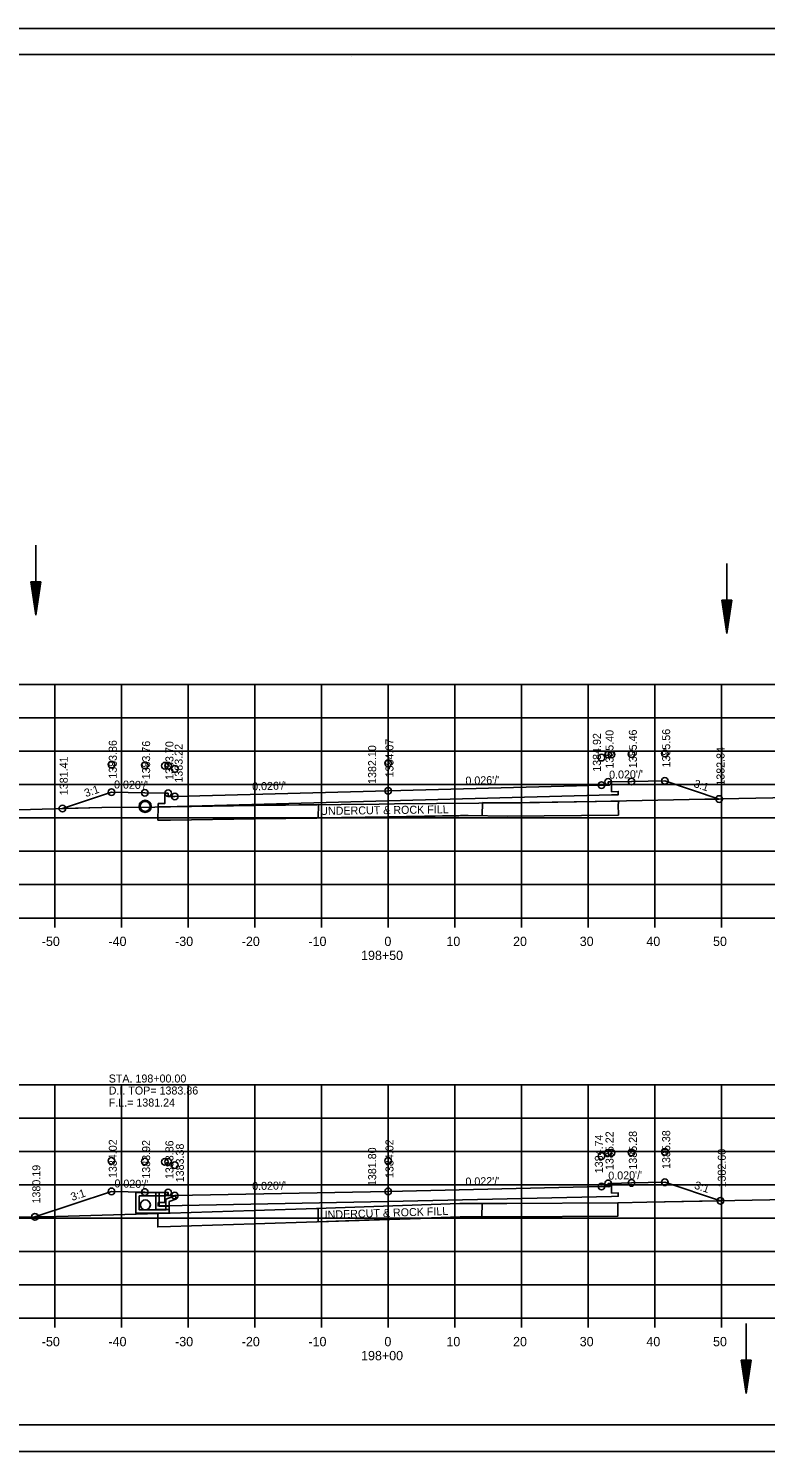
# Model space of a CAD drawing. Extents: x 1374311 to 1383814, y 384102 to 406278.
# Drawn here: x 1382586.1 to 1382696.7, y 401585 to 401798.3 of the extents above; entities that cross this region are included whole.
import ezdxf

# ---------------------------------------------------------------- set-up
doc = ezdxf.new("R2010")
doc.units = 0
for name, color, linetype in [('R_Axis', 7, 'Continuous'), ('R_Axis Annot', 7, 'Continuous'), ('R_Border', 7, 'Continuous'), ('R_Draft', 7, 'Continuous'), ('R_Exist Surface', 7, 'Continuous'), ('R_Fin Surface', 7, 'Continuous'), ('R_Grid', 7, 'Continuous'), ('R_No Plot', 7, 'Continuous'), ('R_Water', 7, 'Continuous'), ('R_Water Annot', 7, 'Continuous'), ('R_Xsect Elev', 7, 'Continuous'), ('R_Xsect Slope', 7, 'Continuous')]:
    doc.layers.add(name, color=color, linetype=linetype)

msp = doc.modelspace()

# ---------------------------------------------------------------- linework, layer by layer
at = {"layer": 'R_Axis'}
for p, q in [((1382500.07, 401664.98), (1382780.07, 401664.98)), ((1382590.07, 401663.58), (1382590.07, 401664.98)), ((1382600.07, 401663.58), (1382600.07, 401664.98)), ((1382610.07, 401663.58), (1382610.07, 401664.98)), ((1382620.07, 401663.58), (1382620.07, 401664.98)), ((1382630.07, 401663.58), (1382630.07, 401664.98)), ((1382640.07, 401663.58), (1382640.07, 401664.98)), ((1382650.07, 401663.58), (1382650.07, 401664.98)), ((1382660.07, 401663.58), (1382660.07, 401664.98)), ((1382670.07, 401663.58), (1382670.07, 401664.98)), ((1382680.07, 401663.58), (1382680.07, 401664.98)), ((1382690.07, 401663.58), (1382690.07, 401664.98)), ((1382500.07, 401604.98), (1382780.07, 401604.98)), ((1382590.07, 401603.58), (1382590.07, 401604.98)), ((1382600.07, 401603.58), (1382600.07, 401604.98)), ((1382610.07, 401603.58), (1382610.07, 401604.98)), ((1382620.07, 401603.58), (1382620.07, 401604.98)), ((1382630.07, 401603.58), (1382630.07, 401604.98)), ((1382640.07, 401603.58), (1382640.07, 401604.98)), ((1382650.07, 401603.58), (1382650.07, 401604.98)), ((1382660.07, 401603.58), (1382660.07, 401604.98)), ((1382670.07, 401603.58), (1382670.07, 401604.98)), ((1382680.07, 401603.58), (1382680.07, 401604.98)), ((1382690.07, 401603.58), (1382690.07, 401604.98))]:
    msp.add_line(p, q, dxfattribs=at)
at = {"layer": 'R_Border'}
for p, q in [((1382482.07, 401794.44), (1382798.25, 401794.44)), ((1382634.59, 401794.18), (1382634.59, 401794.18)), ((1382634.59, 401794.18), (1382634.59, 401794.18)), ((1382798.25, 401588.98), (1382482.07, 401588.98))]:
    msp.add_line(p, q, dxfattribs=at)
at = {"layer": 'R_Draft'}
for p, q in [((1382586.47, 401715.36), (1382587.22, 401710.36)), ((1382587.97, 401715.36), (1382586.47, 401715.36)), ((1382586.6, 401715.36), (1382587.22, 401711.2)), ((1382586.73, 401715.36), (1382587.22, 401712.06)), ((1382586.85, 401715.36), (1382587.22, 401712.89)), ((1382586.98, 401715.36), (1382587.22, 401713.74)), ((1382587.11, 401715.36), (1382587.22, 401714.57)), ((1382587.97, 401715.36), (1382587.22, 401710.36)), ((1382587.47, 401715.36), (1382587.22, 401713.74)), ((1382587.72, 401715.36), (1382587.22, 401712.06)), ((1382587.85, 401715.36), (1382587.22, 401711.2)), ((1382587.6, 401715.36), (1382587.22, 401712.89)), ((1382587.34, 401715.36), (1382587.22, 401714.57)), ((1382690.15, 401712.64), (1382690.9, 401707.64)), ((1382691.65, 401712.64), (1382690.15, 401712.64)), ((1382690.27, 401712.64), (1382690.9, 401708.48)), ((1382690.4, 401712.64), (1382690.9, 401709.34)), ((1382690.53, 401712.64), (1382690.9, 401710.17)), ((1382690.65, 401712.64), (1382690.9, 401711.02)), ((1382690.78, 401712.64), (1382690.9, 401711.85)), ((1382691.65, 401712.64), (1382690.9, 401707.64)), ((1382691.14, 401712.64), (1382690.9, 401711.02)), ((1382691.4, 401712.64), (1382690.9, 401709.34)), ((1382691.52, 401712.64), (1382690.9, 401708.48)), ((1382691.27, 401712.64), (1382690.9, 401710.17)), ((1382691.02, 401712.64), (1382690.9, 401711.85)), ((1382693.02, 401598.68), (1382693.77, 401593.68)), ((1382694.52, 401598.68), (1382693.02, 401598.68)), ((1382693.15, 401598.68), (1382693.77, 401594.51)), ((1382693.27, 401598.68), (1382693.77, 401595.37)), ((1382693.4, 401598.68), (1382693.77, 401596.21)), ((1382693.53, 401598.68), (1382693.77, 401597.05)), ((1382693.65, 401598.68), (1382693.77, 401597.89)), ((1382694.52, 401598.68), (1382693.77, 401593.68)), ((1382694.01, 401598.68), (1382693.77, 401597.05)), ((1382694.27, 401598.68), (1382693.77, 401595.37)), ((1382694.4, 401598.68), (1382693.77, 401594.51)), ((1382694.14, 401598.68), (1382693.77, 401596.21)), ((1382693.89, 401598.68), (1382693.77, 401597.89))]:
    msp.add_line(p, q, dxfattribs=at)
at = {"layer": 'R_Exist Surface'}
for points in [[(1382584.6, 401681.21), (1382597.14, 401681.56), (1382605.08, 401681.6), (1382616.79, 401681.85), (1382620.25, 401681.88), (1382633, 401682.02), (1382638.74, 401682.06), (1382641, 401682.1), (1382660, 401682.27), (1382671.15, 401682.47), (1382687.6, 401682.78), (1382702.87, 401683.1), (1382707.76, 401683.19), (1382718.22, 401683.41), (1382725.18, 401683.53), (1382727.51, 401683.55), (1382746.44, 401683.71), (1382756.1, 401683.78), (1382767.9, 401683.87), (1382780.07, 401684.07)], [(1382572.09, 401620), (1382588.5, 401620.19), (1382592.09, 401620.28), (1382607.35, 401620.71), (1382619.96, 401621.13), (1382629.3, 401621.41), (1382650.82, 401622.16), (1382652.02, 401622.19), (1382657.88, 401622.2), (1382674.54, 401622.26), (1382678.9, 401622.36), (1382697.32, 401622.72), (1382706.26, 401622.9), (1382717.31, 401623.12), (1382729.92, 401623.37), (1382734.07, 401623.46), (1382751.86, 401623.52), (1382755.53, 401624.18), (1382763.83, 401625.57), (1382766.55, 401625.61), (1382767.83, 401625.7), (1382778.21, 401626.3), (1382780.07, 401626.41)]]:
    msp.add_lwpolyline(points, dxfattribs=at)
msp.add_circle((1382603.62, 401681.72), 0.917, dxfattribs=at)
at = {"layer": 'R_Fin Surface'}
for p, q in [((1382607.41, 401681.67), (1382605.56, 401681.65)), ((1382605.56, 401681.65), (1382605.56, 401681.64)), ((1382657.96, 401682.25), (1382654.24, 401682.28)), ((1382674.66, 401682.51), (1382657.96, 401682.25)), ((1382674.6, 401682.01), (1382674.66, 401682.51)), ((1382657.88, 401622.2), (1382654.16, 401622.17)), ((1382674.53, 401622.26), (1382657.88, 401622.2)), ((1382674.53, 401622.26), (1382674.53, 401622.26)), ((1382607.35, 401620.71), (1382605.5, 401620.66)), ((1382605.5, 401620.66), (1382605.5, 401620.65))]:
    msp.add_line(p, q, dxfattribs=at)
for points in [[(1382591.2, 401681.39), (1382598.56, 401683.84), (1382598.56, 401683.85), (1382598.56, 401683.85), (1382603.56, 401683.75), (1382606.56, 401683.69), (1382606.56, 401683.69), (1382607.06, 401683.69), (1382607.06, 401683.69), (1382607.06, 401683.69), (1382607.07, 401683.19), (1382608.07, 401683.21), (1382608.07, 401683.21), (1382608.09, 401683.21), (1382640.07, 401684.05), (1382640.09, 401684.05), (1382672.07, 401684.9), (1382673.07, 401684.88), (1382673.07, 401684.88), (1382673.07, 401684.88), (1382673.08, 401685.38), (1382673.58, 401685.38), (1382673.58, 401685.38), (1382676.58, 401685.44), (1382676.58, 401685.44), (1382676.58, 401685.44), (1382681.58, 401685.54), (1382681.59, 401685.54), (1382689.73, 401682.82)], [(1382673.58, 401685.38), (1382673.59, 401683.92), (1382674.59, 401683.97), (1382674.58, 401683.47), (1382673.58, 401683.44), (1382640.07, 401682.55), (1382606.56, 401681.67), (1382605.56, 401681.64), (1382605.57, 401682.14), (1382606.57, 401682.15), (1382606.56, 401683.69)], [(1382605.56, 401681.64), (1382605.52, 401679.65), (1382607.44, 401679.67), (1382620.06, 401679.86), (1382629.39, 401679.97), (1382650.92, 401680.34), (1382652.08, 401680.34), (1382657.93, 401680.25), (1382674.61, 401680.41), (1382674.6, 401682.01)], [(1382654.24, 401682.28), (1382654.15, 401680.34), (1382629.58, 401679.98), (1382629.63, 401681.99), (1382629.37, 401681.97), (1382620.03, 401681.86), (1382607.41, 401681.67)], [(1382587.09, 401620.18), (1382598.56, 401624), (1382598.56, 401624), (1382598.56, 401624), (1382603.56, 401623.9), (1382606.56, 401623.84), (1382606.56, 401623.84), (1382607.06, 401623.84), (1382607.06, 401623.84), (1382607.07, 401623.34), (1382608.07, 401623.36), (1382608.07, 401623.36), (1382608.07, 401623.36), (1382640.07, 401624), (1382640.07, 401624), (1382672.07, 401624.72), (1382673.07, 401624.7), (1382673.07, 401624.7), (1382673.08, 401625.2), (1382673.58, 401625.2), (1382673.58, 401625.2), (1382676.58, 401625.26), (1382676.58, 401625.26), (1382676.58, 401625.26), (1382681.58, 401625.36), (1382681.58, 401625.36), (1382689.92, 401622.58)], [(1382673.58, 401625.2), (1382673.59, 401623.74), (1382674.59, 401623.78), (1382674.58, 401623.28), (1382673.58, 401623.25), (1382640.07, 401622.5), (1382606.56, 401621.83), (1382605.56, 401621.81), (1382605.57, 401622.31), (1382606.57, 401622.32), (1382606.56, 401623.84)], [(1382605.5, 401620.65), (1382605.5, 401618.66), (1382607.41, 401618.71), (1382620.03, 401619.13), (1382629.36, 401619.41), (1382650.88, 401620.16), (1382652.04, 401620.19), (1382657.89, 401620.2), (1382674.52, 401620.26), (1382674.53, 401622.26)], [(1382605.5, 401620.65), (1382605.5, 401618.66), (1382607.41, 401618.71), (1382620.03, 401619.13), (1382629.36, 401619.41), (1382650.88, 401620.16), (1382652.04, 401620.19), (1382657.89, 401620.2), (1382674.52, 401620.26), (1382674.53, 401622.26)], [(1382654.16, 401622.17), (1382654.11, 401620.22), (1382629.55, 401619.42), (1382629.56, 401621.43), (1382629.3, 401621.41), (1382619.96, 401621.13), (1382607.35, 401620.71)]]:
    msp.add_lwpolyline(points, dxfattribs=at)
at = {"layer": 'R_Grid'}
for p, q in [((1382500.07, 401699.98), (1382780.07, 401699.98)), ((1382590.07, 401664.98), (1382590.07, 401699.98)), ((1382600.07, 401664.98), (1382600.07, 401699.98)), ((1382610.07, 401664.98), (1382610.07, 401699.98)), ((1382620.07, 401664.98), (1382620.07, 401699.98)), ((1382630.07, 401664.98), (1382630.07, 401699.98)), ((1382640.07, 401664.98), (1382640.07, 401699.98)), ((1382650.07, 401664.98), (1382650.07, 401699.98)), ((1382660.07, 401664.98), (1382660.07, 401699.98)), ((1382670.07, 401664.98), (1382670.07, 401699.98)), ((1382680.07, 401664.98), (1382680.07, 401699.98)), ((1382690.07, 401664.98), (1382690.07, 401699.98)), ((1382500.07, 401694.98), (1382780.07, 401694.98)), ((1382500.07, 401689.98), (1382780.07, 401689.98)), ((1382500.07, 401684.98), (1382780.07, 401684.98)), ((1382500.07, 401679.98), (1382780.07, 401679.98)), ((1382500.07, 401674.98), (1382780.07, 401674.98)), ((1382500.07, 401669.98), (1382780.07, 401669.98)), ((1382500.07, 401664.98), (1382780.07, 401664.98)), ((1382500.07, 401639.98), (1382780.07, 401639.98)), ((1382590.07, 401604.98), (1382590.07, 401639.98)), ((1382600.07, 401604.98), (1382600.07, 401639.98)), ((1382610.07, 401604.98), (1382610.07, 401639.98)), ((1382620.07, 401604.98), (1382620.07, 401639.98)), ((1382630.07, 401604.98), (1382630.07, 401639.98)), ((1382640.07, 401604.98), (1382640.07, 401639.98)), ((1382650.07, 401604.98), (1382650.07, 401639.98)), ((1382660.07, 401604.98), (1382660.07, 401639.98)), ((1382670.07, 401604.98), (1382670.07, 401639.98)), ((1382680.07, 401604.98), (1382680.07, 401639.98)), ((1382690.07, 401604.98), (1382690.07, 401639.98)), ((1382500.07, 401634.98), (1382780.07, 401634.98)), ((1382500.07, 401629.98), (1382780.07, 401629.98)), ((1382500.07, 401624.98), (1382780.07, 401624.98)), ((1382500.07, 401619.98), (1382780.07, 401619.98)), ((1382500.07, 401614.98), (1382780.07, 401614.98)), ((1382500.07, 401609.98), (1382780.07, 401609.98)), ((1382500.07, 401604.98), (1382780.07, 401604.98))]:
    msp.add_line(p, q, dxfattribs=at)
at = {"layer": 'R_No Plot'}
for p, q in [((1382469.67, 401798.34), (1382803, 401798.34)), ((1382469.67, 401585), (1382803, 401585))]:
    msp.add_line(p, q, dxfattribs=at)
for points in [[(1382469.66, 401798.34), (1382803, 401798.34), (1382803, 401585), (1382469.66, 401585)], [(1382715.99, 401794.44), (1382715.99, 401784.56), (1382751.72, 401784.56), (1382751.72, 401781.64), (1382774.92, 401781.64), (1382774.92, 401757.31), (1382798.25, 401757.31), (1382798.25, 401588.98), (1382482.07, 401588.98), (1382482.07, 401794.44)], [(1382591.2, 401681.39), (1382597.14, 401681.56), (1382605.08, 401681.6), (1382616.79, 401681.85), (1382620.25, 401681.88), (1382633, 401682.02), (1382638.74, 401682.06), (1382641, 401682.1), (1382660, 401682.27), (1382671.15, 401682.47), (1382687.6, 401682.78), (1382689.73, 401682.82), (1382681.59, 401685.54), (1382681.58, 401685.54), (1382676.58, 401685.44), (1382676.58, 401685.44), (1382676.58, 401685.44), (1382673.58, 401685.38), (1382673.59, 401683.92), (1382674.59, 401683.97), (1382674.58, 401683.47), (1382673.58, 401683.44), (1382640.07, 401682.55), (1382606.56, 401681.67), (1382605.56, 401681.64), (1382605.57, 401682.14), (1382606.57, 401682.15), (1382606.56, 401683.69), (1382606.56, 401683.69), (1382603.56, 401683.75), (1382598.56, 401683.85), (1382598.56, 401683.85), (1382598.56, 401683.84)], [(1382587.09, 401620.18), (1382588.5, 401620.19), (1382592.09, 401620.28), (1382607.35, 401620.71), (1382619.96, 401621.13), (1382629.3, 401621.41), (1382650.82, 401622.16), (1382652.02, 401622.19), (1382657.88, 401622.2), (1382674.54, 401622.26), (1382678.9, 401622.36), (1382689.92, 401622.58), (1382681.58, 401625.36), (1382676.58, 401625.26), (1382673.58, 401625.2), (1382673.59, 401623.74), (1382674.59, 401623.78), (1382674.58, 401623.28), (1382673.58, 401623.25), (1382640.07, 401622.5), (1382606.56, 401621.83), (1382605.56, 401621.81), (1382605.57, 401622.31), (1382606.57, 401622.32), (1382606.56, 401623.84), (1382603.56, 401623.9), (1382598.56, 401624)]]:
    msp.add_lwpolyline(points, close=True, dxfattribs=at)
for centre in [(1382672.07, 401689.02), (1382672.07, 401689.02), (1382673.08, 401689.5), (1382673.08, 401689.5), (1382673.58, 401689.5), (1382673.58, 401689.5), (1382676.58, 401689.56), (1382676.58, 401689.56), (1382681.58, 401689.66), (1382681.58, 401689.66), (1382598.56, 401687.97), (1382598.56, 401687.97), (1382603.56, 401687.87), (1382603.56, 401687.87), (1382606.56, 401687.81), (1382606.56, 401687.81), (1382607.06, 401687.81), (1382607.06, 401687.81), (1382608.07, 401687.33), (1382608.07, 401687.33), (1382640.07, 401688.17), (1382640.07, 401688.17), (1382672.07, 401684.9), (1382673.08, 401685.38), (1382676.58, 401685.44), (1382681.58, 401685.54), (1382598.56, 401683.85), (1382603.56, 401683.75), (1382607.06, 401683.69), (1382608.07, 401683.21), (1382640.07, 401684.05), (1382689.73, 401682.82), (1382591.2, 401681.39), (1382591.2, 401681.39), (1382672.07, 401629.3), (1382672.07, 401629.3), (1382673.08, 401629.78), (1382673.08, 401629.78), (1382673.58, 401629.78), (1382673.58, 401629.78), (1382676.58, 401629.84), (1382676.58, 401629.84), (1382681.58, 401629.94), (1382681.58, 401629.94), (1382598.56, 401628.58), (1382598.56, 401628.58), (1382603.56, 401628.48), (1382603.56, 401628.48), (1382606.56, 401628.42), (1382606.56, 401628.42), (1382607.06, 401628.42), (1382607.06, 401628.42), (1382608.07, 401627.94), (1382608.07, 401627.94), (1382640.07, 401628.58), (1382640.07, 401628.58), (1382672.07, 401624.72), (1382673.08, 401625.2), (1382676.58, 401625.26), (1382681.58, 401625.36), (1382598.56, 401624), (1382603.56, 401623.9), (1382607.06, 401623.84), (1382608.07, 401623.36), (1382640.07, 401624), (1382689.92, 401622.58), (1382587.09, 401620.18), (1382587.09, 401620.18)]:
    msp.add_circle(centre, 0.5, dxfattribs=at)
at = {"layer": 'R_Water'}
for p, q in [((1382587.23, 401720.87), (1382587.22, 401710.36)), ((1382690.9, 401718.15), (1382690.9, 401707.64)), ((1382602.22, 401623.84), (1382606.97, 401623.84)), ((1382602.22, 401622.34), (1382602.22, 401623.84)), ((1382602.72, 401622.34), (1382602.72, 401623.34)), ((1382602.72, 401623.34), (1382606.72, 401623.34)), ((1382607.05, 401623.68), (1382606.72, 401623.34)), ((1382608.22, 401623.36), (1382606.72, 401622.84)), ((1382607.05, 401623.68), (1382606.97, 401623.84)), ((1382606.72, 401622.34), (1382606.72, 401622.84)), ((1382608.22, 401622.83), (1382607.22, 401622.49)), ((1382607.22, 401622.34), (1382607.22, 401622.49)), ((1382693.77, 401604.18), (1382693.77, 401593.68))]:
    msp.add_line(p, q, dxfattribs=at)
for points in [[(1382605.21, 401623.83), (1382605.21, 401621.3), (1382607.21, 401621.3), (1382607.21, 401621.8), (1382605.71, 401621.8), (1382605.71, 401623.82)], [(1382608.22, 401622.83), (1382608.22, 401623.36)], [(1382607.22, 401622.34), (1382607.22, 401620.72), (1382604.72, 401620.72), (1382602.22, 401620.72), (1382602.22, 401622.34)], [(1382606.72, 401622.34), (1382606.72, 401621.22), (1382604.72, 401621.22), (1382602.72, 401621.22), (1382602.72, 401622.34)]]:
    msp.add_lwpolyline(points, dxfattribs=at)
for centre in [(1382603.62, 401681.72), (1382603.65, 401621.97)]:
    msp.add_circle(centre, 0.75, dxfattribs=at)

# ---------------------------------------------------------------- texts
at = {"layer": 'R_Axis Annot'}
for s, p in [('-50', (1382588.11, 401660.78)), ('-40', (1382598.11, 401660.78)), ('-30', (1382608.11, 401660.78)), ('-20', (1382618.11, 401660.78)), ('-10', (1382628.11, 401660.78)), ('0', (1382639.51, 401660.78)), ('10', (1382648.81, 401660.78)), ('20', (1382658.81, 401660.78)), ('30', (1382668.81, 401660.78)), ('40', (1382678.81, 401660.78)), ('50', (1382688.81, 401660.78)), ('198+50', (1382636.01, 401658.68)), ('-50', (1382588.11, 401600.78)), ('-40', (1382598.11, 401600.78)), ('-30', (1382608.11, 401600.78)), ('-20', (1382618.11, 401600.78)), ('-10', (1382628.11, 401600.78)), ('0', (1382639.51, 401600.78)), ('10', (1382648.81, 401600.78)), ('20', (1382658.81, 401600.78)), ('30', (1382668.81, 401600.78)), ('40', (1382678.81, 401600.78)), ('50', (1382688.81, 401600.78)), ('198+00', (1382636.01, 401598.68))]:
    msp.add_text(s, height=1.4, dxfattribs=at).set_placement(p)
at = {"layer": 'R_Fin Surface'}
for rotation, p in [(0.7458, (1382629.89, 401680.43)), (1.7755, (1382629.85, 401619.87))]:
    msp.add_text('UNDERCUT & ROCK FILL', height=1.2, rotation=rotation, dxfattribs=at).set_placement(p)
at = {"layer": 'R_Water Annot'}
for s, p in [('STA. 198+00.00', (1382598.15, 401640.32)), ('D.I. TOP= 1383.86', (1382598.15, 401638.52)), ('F.L.= 1381.24', (1382598.15, 401636.72))]:
    msp.add_text(s, height=1.2, dxfattribs=at).set_placement(p)
at = {"layer": 'R_Xsect Elev'}
for s, p in [('1383.86', (1382599.36, 401685.85)), ('1383.76', (1382604.36, 401685.75)), ('1383.70', (1382607.86, 401685.69)), ('1384.07', (1382640.87, 401686.05)), ('1384.92', (1382671.98, 401686.9)), ('1385.40', (1382673.88, 401687.38)), ('1385.46', (1382677.38, 401687.44)), ('1385.56', (1382682.38, 401687.54)), ('1381.41', (1382592, 401683.39)), ('1383.22', (1382609.24, 401685.28)), ('1382.10', (1382638.27, 401685.08)), ('1382.84', (1382690.53, 401684.82)), ('1384.02', (1382599.36, 401626)), ('1383.92', (1382604.36, 401625.9)), ('1383.86', (1382607.86, 401625.84)), ('1384.02', (1382640.87, 401626)), ('1384.74', (1382672.28, 401626.72)), ('1385.22', (1382673.88, 401627.2)), ('1385.28', (1382677.38, 401627.26)), ('1385.38', (1382682.38, 401627.36)), ('1383.38', (1382609.42, 401625.36)), ('1381.80', (1382638.27, 401624.79)), ('1382.60', (1382690.72, 401624.58)), ('1380.19', (1382587.89, 401622.18))]:
    msp.add_text(s, height=1.2, rotation=90, dxfattribs=at).set_placement(p)
at = {"layer": 'R_Xsect Slope'}
for s, rotation, p in [("0.020'/'", 1.1458, (1382673.23, 401685.86)), ("0.020'/'", 358.8542, (1382598.94, 401684.41)), ("0.026'/'", 1.516, (1382619.68, 401684.11)), ("0.026'/'", 1.516, (1382651.68, 401684.96)), ('3:1', 341.5651, (1382685.82, 401684.65)), ('3:1', 18.4349, (1382594.72, 401683.09)), ("0.020'/'", 358.8542, (1382599, 401624.6)), ("0.020'/'", 1.1458, (1382619.68, 401624.19)), ("0.022'/'", 1.2869, (1382651.68, 401624.86)), ("0.020'/'", 1.1458, (1382673.11, 401625.75)), ('3:1', 341.5651, (1382685.91, 401624.44)), ('3:1', 18.4349, (1382592.67, 401622.56))]:
    msp.add_text(s, height=1.2, rotation=rotation, dxfattribs=at).set_placement(p)

doc.saveas('drawing.dxf')
